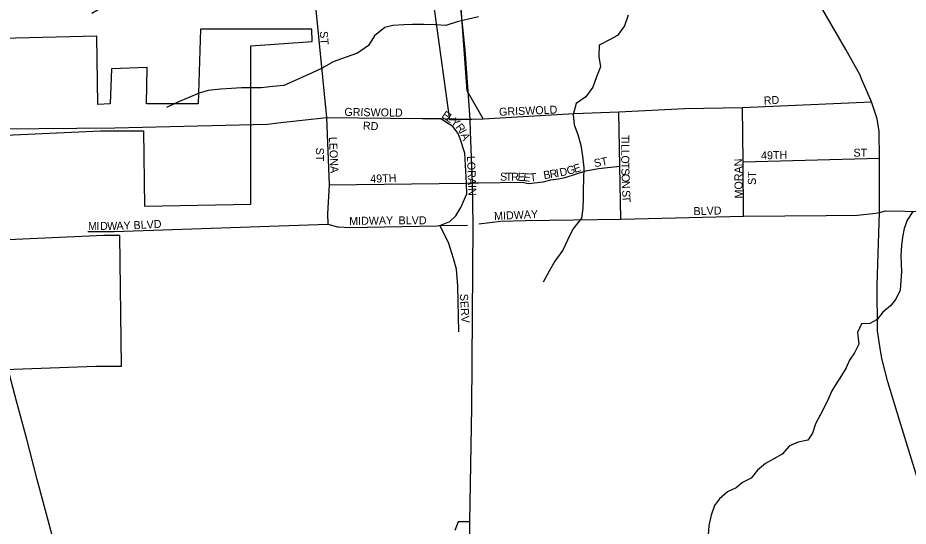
# Model space of a CAD drawing. Extents: x 1857828 to 2277390, y 930619 to 1324581.
# Drawn here: x 2070943 to 2076506, y 1236456 to 1239632 of the extents above; entities that cross this region are included whole.
import ezdxf

# ---------------------------------------------------------------- set-up
doc = ezdxf.new("R2010")
doc.units = 0
for name, color, linetype in [('GM_P_County_Alignment', 7, 'Continuous'), ('GM_X_City_Street', 7, 'Continuous'), ('GM_X_City_Street_Text', 7, 'Continuous'), ('GM_X_Corporation', 7, 'Continuous'), ('GM_X_County_Road', 7, 'Continuous'), ('GM_X_Interchange_Ramps', 7, 'Continuous'), ('GM_X_Minor_River', 7, 'Continuous'), ('GM_X_Rail_Line', 7, 'Continuous'), ('GM_X_State_Route', 7, 'Continuous')]:
    doc.layers.add(name, color=color, linetype=linetype)

msp = doc.modelspace()

# ---------------------------------------------------------------- linework, layer by layer
at = {"layer": 'GM_P_County_Alignment'}
msp.add_lwpolyline([(2073471.5, 1239002.6), (2073583, 1239004.2), (2073768.5, 1238998.9), (2073851.1, 1239000.9)], dxfattribs=at)
at = {"layer": 'GM_X_City_Street'}
for points in [[(2071406, 1239660.7), (2071581.6, 1239768.3), (2072796.3, 1239768.1), (2072872.3, 1239009)], [(2076215.3, 1239251.7), (2076205.5, 1239274.2), (2076116.1, 1239433.5), (2075935.8, 1239747.9)], [(2076945.4, 1235442.1), (2076728, 1236200.8), (2076630.2, 1236544.5), (2076451.4, 1237117.3), (2076378.7, 1237357.5), (2076342.4, 1237502.8), (2076328.4, 1237581.1), (2076314.4, 1237676.1), (2076311.7, 1237963.8), (2076326.9, 1238416.7), (2076327.3, 1238755), (2076325.6, 1238922.2), (2076311.7, 1239000.4), (2076278.1, 1239106.6), (2076215.3, 1239251.7)], [(2073851.1, 1239000.9), (2074420.2, 1239033.7), (2074699.3, 1239044), (2075109.1, 1239065.4), (2075470.9, 1239071), (2076278.1, 1239106.6)], [(2074710.4, 1238375), (2074705.4, 1238706.1), (2074699.3, 1239044)], [(2075477.9, 1238394), (2075474.4, 1238732.5), (2075470.9, 1239071)], [(2072719.5, 1238992.3), (2072872.3, 1239009), (2073471.5, 1239002.6)], [(2072872.3, 1239009), (2072888.4, 1238589.1), (2072878.8, 1238408.2), (2072880.4, 1238342), (2072940.1, 1238325.8), (2072947.1, 1238325.5)], [(2073698.6, 1237669.3), (2073691.5, 1237958), (2073684.3, 1238061.8), (2073665.2, 1238128.6), (2073634.2, 1238227.6), (2073579.4, 1238333.7), (2073642.6, 1238359.9), (2073679.5, 1238395.4), (2073710.3, 1238447.8), (2073749.2, 1238533.5), (2073746.2, 1238599.9), (2073736.5, 1238786.8), (2073707.3, 1238876.6), (2073694.4, 1238908.9), (2073660.5, 1238954.1), (2073583, 1239004.2)], [(2072413.5, 1238966.5), (2072502.7, 1238968.6), (2072566.8, 1238975.6)], [(2072888.4, 1238589.1), (2073746.2, 1238599.9), (2073783.6, 1238600.4), (2073821.1, 1238600.9), (2074094.3, 1238605.2), (2074135, 1238596.9), (2074171, 1238601.3), (2074225.2, 1238607.9), (2074274.5, 1238619.2), (2074321.4, 1238626.9), (2074363.4, 1238635.4), (2074492, 1238676.7), (2074572.1, 1238691.6), (2074705.4, 1238706.1)], [(2075474.4, 1238732.5), (2076327.3, 1238755)], [(2076326.9, 1238416.7), (2076363.9, 1238425.5), (2076607.7, 1238422.2), (2076649.9, 1238422.5)], [(2073823.9, 1238344.1), (2073961.9, 1238362.4), (2074116.4, 1238365.9), (2074710.4, 1238375)], [(2074710.4, 1238375), (2075477.9, 1238394), (2075994.8, 1238396.2), (2076189.7, 1238399.5), (2076305.2, 1238411.4), (2076326.9, 1238416.7)], [(2071380.9, 1238296.8), (2071545.2, 1238296.8), (2072880.4, 1238342)], [(2072947.1, 1238325.5), (2073016.1, 1238322.6), (2073564.3, 1238333.4), (2073579.4, 1238333.7), (2073753, 1238336.3)]]:
    msp.add_lwpolyline(points, dxfattribs=at)
at = {"layer": 'GM_X_Corporation'}
for points in [[(2073530.3, 1239794.9), (2073640.9, 1238995.8), (2073851.1, 1239000.9), (2073751.7, 1239175.6), (2073679.4, 1240153.3)], [(2070458.3, 1238881.4), (2071460, 1238927.1), (2071728.5, 1238927.1), (2071735.1, 1238455.9), (2072399.1, 1238467), (2072399.3, 1239456.3), (2072782.9, 1239483.5), (2072781.2, 1239562), (2072083.8, 1239561.7), (2072069.4, 1239095.3), (2071747.6, 1239095.4), (2071751.6, 1239321.9), (2071527.5, 1239312.7), (2071520.4, 1239094.1), (2071443, 1239091.2), (2071436.1, 1239518), (2070250.6, 1239487.9)], [(2070801.7, 1237433.5), (2071431.2, 1237455.4), (2071590.2, 1237455.7), (2071580.4, 1238272.8), (2071479.6, 1238272.4), (2070649.8, 1238234.3)]]:
    msp.add_lwpolyline(points, dxfattribs=at)
at = {"layer": 'GM_X_County_Road'}
for points in [[(2072566.8, 1238975.6), (2072719.5, 1238992.3)], [(2069648, 1238927.3), (2071548.5, 1238945.8), (2072413.5, 1238966.5)]]:
    msp.add_lwpolyline(points, dxfattribs=at)
at = {"layer": 'GM_X_Interchange_Ramps'}
msp.add_lwpolyline([(2073768, 1236483.5), (2073695.4, 1236484), (2073673.4, 1236429.1)], dxfattribs=at)
at = {"layer": 'GM_X_Minor_River'}
for points in [[(2073822.3, 1239637.6), (2073760.1, 1239623.3), (2073687.8, 1239607), (2073617.6, 1239584.6), (2073553.3, 1239588.4), (2073479, 1239590.2), (2073408.7, 1239590), (2073354.5, 1239587.8), (2073286.2, 1239583.5), (2073236, 1239571.3), (2073171.9, 1239518.8), (2073134, 1239458.4), (2073065.9, 1239412), (2072987.6, 1239383.6), (2072913.4, 1239357.2), (2072845.3, 1239316.8), (2072783.1, 1239288.5)], [(2074756.4, 1239648.6), (2074734.5, 1239582.2), (2074690.6, 1239521.8), (2074640.4, 1239495.5), (2074576.3, 1239461.2), (2074572.6, 1239390.8), (2074584.9, 1239326.5), (2074559, 1239264.2), (2074535.1, 1239199.8), (2074491.2, 1239139.3), (2074431.1, 1239096.9), (2074413.3, 1239028.6), (2074419.5, 1238964.3), (2074441.9, 1238904.1), (2074460.2, 1238835.8), (2074470.5, 1238767.5), (2074478.8, 1238695.2), (2074477.1, 1238624.8), (2074475.4, 1238558.5), (2074475.6, 1238508.3), (2074473.8, 1238443.9), (2074466, 1238379.6), (2074412, 1238311.1), (2074378.2, 1238242.7), (2074348.3, 1238180.3), (2074298.3, 1238111.8), (2074262.4, 1238049.4), (2074226.5, 1237980.9)], [(2072783.1, 1239288.5), (2072722.9, 1239262.1), (2072656.8, 1239231.8), (2072604.6, 1239209.5), (2072536.4, 1239203.3), (2072466.1, 1239195), (2072341.5, 1239194.6), (2072277.3, 1239190.3), (2072209, 1239186.1), (2072132.7, 1239177.8), (2072076.5, 1239161.6), (2072008.3, 1239133.2), (2071946.1, 1239106.9), (2071872, 1239072.5)], [(2076534.5, 1238423), (2076501, 1238368.4)], [(2076501, 1238368.4), (2076481.5, 1238315.9), (2076470.1, 1238261.5), (2076464.7, 1238209.2), (2076461.5, 1238146.8), (2076462.1, 1238096.6), (2076464.7, 1238044.4), (2076461.3, 1237990.1), (2076456, 1237929.7), (2076428.6, 1237875.1), (2076394.9, 1237832.6), (2076347.2, 1237793.8), (2076311.6, 1237747.2), (2076267.6, 1237722.6), (2076215.4, 1237720), (2076190, 1237665.5), (2076198.9, 1237593.2), (2076171.4, 1237538.6), (2076139.8, 1237494.1), (2076118.3, 1237445.6), (2076090.7, 1237397.1), (2076057.2, 1237344.4), (2076029.6, 1237301.9), (2076008.1, 1237253.4), (2075984.6, 1237204.9), (2075959.1, 1237154.4), (2075927.6, 1237095.8), (2075908.2, 1237037.3), (2075878.6, 1236992.7), (2075818.5, 1236980), (2075764.5, 1236957.3), (2075718.9, 1236906.5), (2075667.1, 1236875.8), (2075615.2, 1236847.1), (2075565.4, 1236806.3), (2075525.9, 1236755.6), (2075471.9, 1236728.9), (2075432.1, 1236696.3), (2075378.2, 1236669.6), (2075326.5, 1236626.8), (2075296.9, 1236584.3), (2075275.5, 1236525.7), (2075260.2, 1236459.2), (2075256.9, 1236398.9)]]:
    msp.add_lwpolyline(points, dxfattribs=at)
at = {"layer": 'GM_X_Rail_Line'}
msp.add_lwpolyline([(2071200.6, 1236232.4), (2071130.1, 1236498.9), (2071065, 1236748.1), (2070998.4, 1237000.4), (2070935.6, 1237236.3), (2070870.9, 1237482.5), (2070808.9, 1237720.6), (2070747.6, 1237951.1), (2070638.9, 1238368.4), (2070553.1, 1238692.3), (2070475.8, 1238984.1), (2070326.9, 1239557.2), (2070290.9, 1239693.2), (2070195.1, 1240089.4), (2070113.6, 1240398.4), (2069444.7, 1242933)], dxfattribs=at)
at = {"layer": 'GM_X_State_Route'}
for points in [[(2073771.6, 1238919), (2073768.5, 1238998.9), (2073738.8, 1239432.3), (2073709.9, 1239710.8)], [(2073759.3, 1235935.5), (2073760.1, 1235987.1), (2073764.3, 1236250.6), (2073768, 1236483.5), (2073779.4, 1237197.9), (2073788.8, 1238339.7), (2073783.6, 1238600.4), (2073771.6, 1238919)]]:
    msp.add_lwpolyline(points, dxfattribs=at)

# ---------------------------------------------------------------- texts
at = {"layer": 'GM_X_City_Street_Text'}
for s, rotation, p in [('ST', 273.5746, (2072830.1, 1239547.7)), ('RD', 3.011, (2075605.4, 1239090.1)), ('GRISWOLD', 359.2156, (2072983.6, 1239019.7)), ('E', 325.3705, (2073586.9, 1239013.8)), ('GRISWOLD', 2.3579, (2073951.1, 1239019.7)), ('RD', 356.989, (2073098.3, 1238934.7)), ('L', 325.355, (2073615.9, 1238993.8)), ('Y', 320.0153, (2073643.9, 1238974.6)), ('R', 307.8899, (2073675.6, 1238948.3)), ('I', 298.6767, (2073698.8, 1238918.8)), ('LEONA', 272.4355, (2072887.3, 1238887.5)), ('A', 293.7295, (2073708.9, 1238900.6)), ('T', 270.0273, (2074713.3, 1238900.3)), ('ST', 270, (2072805.7, 1238821.1)), ('I', 270, (2074713.3, 1238865.1)), ('L', 270.0206, (2074713.3, 1238843.1)), ('ST', 0, (2076164.7, 1238764.5)), ('LORAIN', 272.2058, (2073749.7, 1238768.6)), ('ST', 10.6106, (2074547.9, 1238698.3)), ('O', 270.0154, (2074713.3, 1238772.7)), ('L', 270, (2074713.3, 1238807.9)), ('49TH', 1.7891, (2075588, 1238746.9)), ('G', 15.9991, (2074380.4, 1238650.8)), ('E', 16.302, (2074423, 1238663)), ('T', 270.9614, (2074713.4, 1238727.7)), ('MORAN', 91.1011, (2075473.3, 1238504.1)), ('49TH', 1.7891, (2073146, 1238601.7)), ('S', 359.7268, (2073955.8, 1238614.9)), ('T', 359.6721, (2073991, 1238614.7)), ('R', 359.697, (2074026.2, 1238614.5)), ('E', 357.3763, (2074065.3, 1238614.4)), ('E', 354.4716, (2074099.8, 1238612.8)), ('T', 5.3949, (2074145.2, 1238609.4)), ('B', 9.5142, (2074231.6, 1238623.6)), ('R', 9.5188, (2074270.6, 1238630.1)), ('I', 9.5415, (2074309.7, 1238636.7)), ('D', 11.8633, (2074333.6, 1238640.7)), ('S', 272.0641, (2074714, 1238691.5)), ('O', 272.1905, (2074715.3, 1238656.2)), ('ST', 90, (2075554.9, 1238587.9)), ('N', 272.2076, (2074716.9, 1238612.2)), ('S', 272.2023, (2074719.1, 1238555.1)), ('T', 272.1858, (2074720.5, 1238519.9)), ('MIDWAY', 2.865, (2073920.3, 1238368.5)), ('BLVD', 1.5067, (2075165.7, 1238399.3)), ('MIDWAY', 0.9543, (2073014.1, 1238337.7)), ('BLVD', 0, (2073322.3, 1238342.1)), ('M', 0.0364, (2071381.9, 1238306.9)), ('I', 0, (2071434.7, 1238307)), ('D', 0.027, (2071456.7, 1238307)), ('W', 0.5656, (2071501.2, 1238307)), ('A', 2.1905, (2071560, 1238307.6)), ('Y', 2.3043, (2071604.1, 1238309.3)), ('BLVD', 3.011, (2071667.4, 1238311.3)), ('SERV', 273.1785, (2073705.7, 1237906.4))]:
    msp.add_text(s, height=50, rotation=rotation, dxfattribs=at).set_placement(p)

doc.saveas('drawing.dxf')
